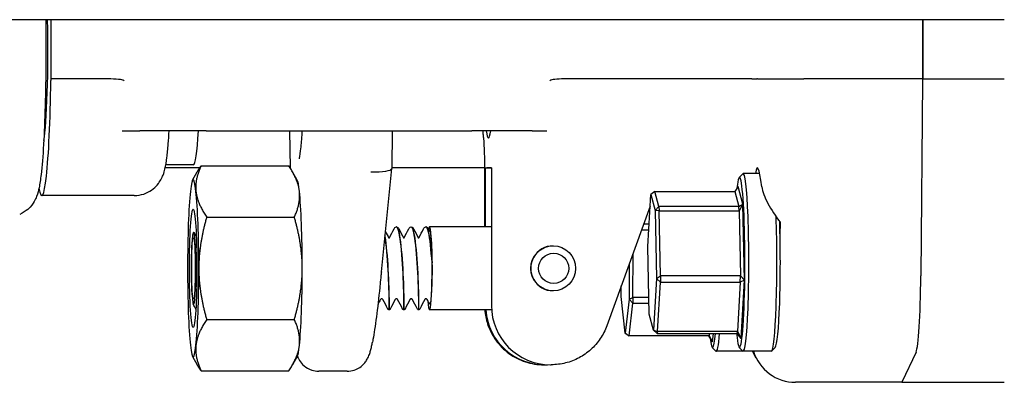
# Model space of a CAD drawing. Header units: inches. Extents: x 24 to 1128, y -69 to 748.
# Tile 578 of 656: x 1031.44 to 1035.6, y 356.08 to 357.61. Entities that reach past the tile are written whole.
import ezdxf

# ---------------------------------------------------------------- set-up
doc = ezdxf.new("R2010")
doc.units = ezdxf.units.IN
doc.header["$LTSCALE"] = 32
doc.header["$MEASUREMENT"] = 0
doc.layers.add('Visible (ANSI)', color=7, linetype='Continuous', lineweight=30)

msp = doc.modelspace()

# ---------------------------------------------------------------- linework, layer by layer
at = {"layer": 'Visible (ANSI)'}
for p, q in [((1035.59703, 357.60867), (1005.78453, 357.60867)), ((1031.56816, 357.35867), (1031.56816, 357.60867)), ((1035.25228, 357.35867), (1035.25228, 357.60867)), ((1035.25228, 357.60867), (1035.25228, 357.35867)), ((1031.56816, 357.35867), (1031.56775, 357.35867)), ((1031.70185, 357.35867), (1031.56816, 357.35867)), ((1031.7957, 357.35867), (1031.70185, 357.35867)), ((1033.83765, 357.35867), (1033.74688, 357.35867)), ((1034.26401, 357.35867), (1033.83765, 357.35867)), ((1034.52161, 357.35867), (1034.26401, 357.35867)), ((1034.52956, 357.35839), (1034.55064, 357.35839)), ((1034.55322, 357.35867), (1034.74989, 357.35867)), ((1035.25228, 357.35867), (1034.74989, 357.35867)), ((1035.25116, 357.35189), (1035.24422, 356.52701)), ((1035.25116, 357.35189), (1035.24422, 356.52701)), ((1035.25228, 357.35867), (1035.59703, 357.35867)), ((1031.53898, 357.10867), (1031.53783, 357.10867)), ((1031.86859, 357.13992), (1031.94333, 357.13992)), ((1032.22309, 357.13992), (1031.94333, 357.13992)), ((1032.22309, 357.13992), (1033.34583, 357.13992)), ((1032.57596, 357.13992), (1032.57805, 356.98339)), ((1033.01014, 357.13992), (1033.00802, 356.98061)), ((1033.60218, 357.13992), (1033.34583, 357.13992)), ((1033.60218, 357.13992), (1033.66334, 357.13992)), ((1032.19687, 356.98367), (1032.05054, 356.98367)), ((1032.1693, 356.99617), (1032.05303, 356.99617)), ((1032.20223, 356.99168), (1032.5725, 356.99168)), ((1032.57804, 356.98367), (1032.57786, 356.98367)), ((1032.96406, 356.54375), (1033.008, 356.98027)), ((1033.40041, 356.98367), (1033.00806, 356.98367)), ((1033.40454, 356.98367), (1033.42906, 356.98367)), ((1033.40454, 356.73367), (1033.40454, 356.98367)), ((1033.42906, 356.98367), (1033.42906, 356.40149)), ((1032.1662, 356.9314), (1032.18585, 356.96572)), ((1032.60853, 356.9314), (1032.58888, 356.96572)), ((1033.40073, 356.93476), (1033.40073, 356.73367)), ((1034.47654, 356.94232), (1034.49207, 356.95791)), ((1034.56314, 356.95867), (1034.49357, 356.95867)), ((1034.47178, 356.90464), (1034.45748, 356.88386)), ((1034.49247, 356.82899), (1034.47178, 356.90464)), ((1031.9198, 356.86617), (1031.52909, 356.86617)), ((1034.09026, 356.65118), (1034.10319, 356.87012)), ((1034.11941, 356.88386), (1034.10319, 356.87012)), ((1034.10319, 356.87012), (1034.12165, 356.80262)), ((1034.11941, 356.88386), (1034.45748, 356.88386)), ((1034.13706, 356.81933), (1034.11941, 356.88386)), ((1034.45748, 356.88386), (1034.47513, 356.81933)), ((1034.1003, 356.82114), (1033.91683, 356.31606)), ((1034.12165, 356.80262), (1034.13706, 356.81933)), ((1034.13706, 356.81933), (1034.13832, 356.80086)), ((1034.47513, 356.81933), (1034.13706, 356.81933)), ((1034.47513, 356.81933), (1034.49247, 356.82899)), ((1034.47639, 356.80086), (1034.47513, 356.81933)), ((1034.49247, 356.82899), (1034.47639, 356.80086)), ((1034.49867, 356.50803), (1034.49247, 356.82899)), ((1032.22596, 356.77518), (1032.59623, 356.77518)), ((1034.13832, 356.80086), (1034.12165, 356.80262)), ((1034.12165, 356.80262), (1034.12719, 356.51616)), ((1034.13832, 356.80086), (1034.47639, 356.80086)), ((1034.1436, 356.52704), (1034.13832, 356.80086)), ((1034.47639, 356.80086), (1034.48168, 356.52704)), ((1033.02815, 356.73367), (1033.02753, 356.73367)), ((1033.09059, 356.73367), (1033.08997, 356.73367)), ((1033.15302, 356.73367), (1033.1524, 356.73367)), ((1033.42906, 356.73367), (1033.1673, 356.73367)), ((1034.0958, 356.74492), (1034.07261, 356.74492)), ((1034.064, 356.72121), (1034.0944, 356.72121)), ((1033.69042, 356.65367), (1033.69003, 356.65367)), ((1034.09579, 356.36472), (1034.09026, 356.65118)), ((1034.02763, 356.43498), (1034.02787, 356.62175)), ((1034.01123, 356.57594), (1034.01104, 356.42869)), ((1034.12719, 356.51616), (1034.1436, 356.52704)), ((1034.1436, 356.52704), (1034.14322, 356.50067)), ((1034.48168, 356.52704), (1034.1436, 356.52704)), ((1034.48129, 356.50067), (1034.48168, 356.52704)), ((1034.48168, 356.52704), (1034.49867, 356.50803)), ((1033.97822, 356.43921), (1033.97828, 356.48523)), ((1034.12719, 356.51616), (1034.11426, 356.29722)), ((1034.14322, 356.50067), (1034.12719, 356.51616)), ((1034.13086, 356.29138), (1034.14322, 356.50067)), ((1034.14322, 356.50067), (1034.48129, 356.50067)), ((1034.48129, 356.50067), (1034.46893, 356.29138)), ((1034.49867, 356.50803), (1034.48129, 356.50067)), ((1034.48418, 356.2627), (1034.49867, 356.50803)), ((1033.69042, 356.46367), (1033.69003, 356.46367)), ((1033.99444, 356.28423), (1033.97822, 356.43921)), ((1034.01104, 356.42869), (1033.99444, 356.28423)), ((1034.01088, 356.27373), (1034.02674, 356.41182)), ((1034.01104, 356.42869), (1034.02763, 356.43498)), ((1034.02674, 356.41182), (1034.01104, 356.42869)), ((1034.02763, 356.43498), (1034.02674, 356.41182)), ((1034.02674, 356.41182), (1034.09488, 356.41182)), ((1034.09443, 356.43498), (1034.02763, 356.43498)), ((1032.99693, 356.38367), (1032.99631, 356.38367)), ((1033.05937, 356.38367), (1033.05875, 356.38367)), ((1033.12181, 356.38367), (1033.12119, 356.38367)), ((1033.42969, 356.38367), (1033.1673, 356.38367)), ((1034.11426, 356.29722), (1034.09579, 356.36472)), ((1032.22596, 356.34216), (1032.59623, 356.34216)), ((1034.00916, 356.27428), (1033.99444, 356.28423)), ((1033.99444, 356.28423), (1034.01088, 356.27373)), ((1034.01088, 356.27373), (1034.00916, 356.27428)), ((1034.34895, 356.27373), (1034.01088, 356.27373)), ((1034.12922, 356.28348), (1034.11426, 356.29722)), ((1034.11426, 356.29722), (1034.13086, 356.29138)), ((1034.13086, 356.29138), (1034.12922, 356.28348)), ((1034.12922, 356.28348), (1034.46729, 356.28348)), ((1034.46893, 356.29138), (1034.13086, 356.29138)), ((1034.36365, 356.24815), (1034.34758, 356.27373)), ((1034.35007, 356.28348), (1034.34895, 356.27373)), ((1034.34895, 356.27373), (1034.36365, 356.24815)), ((1034.36365, 356.24815), (1034.36771, 356.28348)), ((1034.46729, 356.28348), (1034.46893, 356.29138)), ((1034.48418, 356.2627), (1034.46729, 356.28348)), ((1034.46893, 356.29138), (1034.48418, 356.2627)), ((1032.1662, 356.18594), (1032.18585, 356.15162)), ((1032.60853, 356.18594), (1032.58888, 356.15162)), ((1034.36264, 356.22502), (1034.37817, 356.20942)), ((1034.49357, 356.20867), (1034.37967, 356.20867)), ((1034.47654, 356.22502), (1034.49207, 356.20942)), ((1034.61209, 356.20867), (1034.49357, 356.20867)), ((1034.54889, 356.17885), (1034.53342, 356.20867)), ((1034.62912, 356.22502), (1034.61359, 356.20942)), ((1035.22383, 356.20477), (1035.16329, 356.07742)), ((1035.22383, 356.20477), (1035.16329, 356.07742)), ((1033.65048, 356.15149), (1033.65404, 356.15149)), ((1033.67856, 356.15149), (1033.68212, 356.15149)), ((1032.20223, 356.12566), (1032.5725, 356.12566)), ((1032.81959, 356.12442), (1032.69949, 356.12442)), ((1035.16329, 356.07742), (1034.71475, 356.07742)), ((1035.16329, 356.07742), (1035.59703, 356.07742))]:
    msp.add_line(p, q, dxfattribs=at)
for centre, major_axis, ratio, start_param, end_param in [((1031.52909, 357.48367), (0, -0.40625), 0.0632779, 0.3252319, 1.883563), ((1031.52909, 357.48367), (0, -0.6175), 0.0632779, 5.9652364, 7.6399576), ((1031.56775, 357.35086), (0, 0.00781), 0.0632779, 0, 1.3567723), ((1035.25165, 357.35086), (0, 0.00781), 0.0632779, 0, 1.438454), ((1035.25165, 357.35086), (0, 0.00781), 0.0632779, 0, 1.438454), ((1032.1693, 357.48367), (0, -0.4875), 0.0632779, 0, 0.7881924), ((1033.4168, 357.48367), (0, -0.375), 0.0632779, 5.8720474, 6.6943232), ((1032.91433, 356.98577), (-0.09368, 0.00533), 0.2027313, 1.6443253, 3.1504144), ((1033.40695, 356.17117), (0, 0.8125), 0.9979959, 6.255923, 6.280205), ((1034.47798, 356.58367), (0, 0.35937), 0.0632779, 2.5594879, 6.7918209), ((1034.57055, 356.58367), (-0.01737, 0.4), 0.0631593, 5.6341931, 6.6358641), ((1032.1688, 356.55867), (0, 0.375), 0.0632779, 5.7595865, 6.8067841), ((1034.49357, 356.58367), (0, -0.375), 0.0632779, 6.2197378, 9.4882255), ((1032.60593, 356.55867), (0, 0.375), 0.0632779, 5.7595865, 6.1731428), ((1032.1688, 356.55867), (0, -0.375), 0.0632779, 3.6651914, 4.712389), ((1032.1688, 356.55867), (0, 0.375), 0.0632779, 4.712389, 5.7595865), ((1032.60593, 356.55867), (0, -0.375), 0.0632779, 1.5707963, 2.6179939), ((1034.61209, 356.58367), (0, -0.375), 0.0632779, 0, 2.1116698), ((1033.1673, 356.55867), (0, 0.175), 0.0632779, 2.4662904, 6.6153554), ((1034.62768, 356.58367), (0, -0.35937), 0.0632779, 0.0634475, 2.0694424), ((1034.66552, 359.5935), (-0.03641, -4.33098), 0.0027634, 0.8296691, 0.8550546), ((1033.69003, 356.55867), (0, 0.095), 0.9979959, 0, 3.1415927), ((1032.1693, 356.55867), (0, 0.175), 0.0632779, 4.6839401, 4.7463079), ((1033.1673, 356.55867), (0, 0.175), 0.0632779, 4.7843706, 4.8467385), ((1032.1688, 356.55867), (0, -0.375), 0.0632779, 4.712389, 5.7595865), ((1032.1688, 356.55867), (0, 0.375), 0.0632779, 3.6651914, 4.712389), ((1032.60593, 356.55867), (0, -0.375), 0.0632779, 0.5235988, 1.5707963), ((1035.22069, 356.57649), (0, -0.375), 0.0632779, 0.1323424, 1.438454), ((1035.22069, 356.57649), (0, -0.375), 0.0632779, 0.1323424, 1.438454), ((1033.67856, 356.40149), (0, -0.25), 0.9979959, 4.712389, 6.2831853), ((1033.65404, 356.40149), (0, -0.25), 0.9979959, 4.7837313, 6.3323439), ((1034.36408, 356.58367), (0, -0.35937), 0.0632779, 5.8086512, 6.8652901), ((1034.37967, 356.58367), (0, -0.375), 0.0632779, 6.2197378, 6.9258478), ((1032.1688, 356.55867), (0, -0.375), 0.0632779, 5.7595865, 6.8067841), ((1032.60593, 356.55867), (0, -0.375), 0.0632779, 0.1100426, 0.5235988), ((1034.71461, 356.26657), (0.00667, -0.18904), 0.9892589, 4.9886123, 6.2482927)]:
    msp.add_ellipse(centre, major_axis=major_axis, ratio=ratio, start_param=start_param, end_param=end_param, dxfattribs=at)
for centre, major_axis, ratio in [((1032.1688, 356.55867), (0, 0.25014), 0.0632779), ((1032.1693, 356.55867), (0, -0.12866), 0.0632779), ((1032.1693, 356.55867), (0, -0.12866), 0.0632779), ((1033.69042, 356.55867), (0, 0.095), 0.9979959), ((1033.6924, 356.55867), (0, -0.06375), 0.9979959)]:
    msp.add_ellipse(centre, major_axis=major_axis, ratio=ratio, dxfattribs=at)
for points, knots in [([(1031.54545, 357.60867), (1031.54626, 357.5497), (1031.54649, 357.48937), (1031.54576, 357.36556), (1031.54474, 357.30339), (1031.54145, 357.18562), (1031.53919, 357.13063), (1031.53351, 357.03262), (1031.53005, 356.98957), (1031.5235, 356.93405), (1031.52089, 356.91603), (1031.51478, 356.88729), (1031.5124, 356.87665), (1031.50404, 356.85559), (1031.50114, 356.8489), (1031.4911, 356.83179), (1031.48429, 356.82095), (1031.46132, 356.80052), (1031.45033, 356.79249), (1031.4355, 356.786)], [1.6097398, 1.6097398, 1.6097398, 1.6097398, 2.0593793, 2.0593793, 2.5355448, 2.5355448, 3.0157255, 3.0157255, 3.5114762, 3.5114762, 3.8103614, 3.8103614, 4.0031884, 4.0031884, 4.0781954, 4.0781954, 4.1539078, 4.1539078, 4.1960154, 4.1960154, 4.1960154, 4.1960154]), ([(1031.87333, 357.35287), (1031.87283, 357.3531), (1031.87233, 357.35329), (1031.86741, 357.35502), (1031.85826, 357.35643), (1031.82934, 357.35831), (1031.81324, 357.35867), (1031.7957, 357.35867)], [0.01028684, 0.01028684, 0.01028684, 0.01028684, 0.01590204, 0.01590204, 0.08584187, 0.08584187, 0.15193376, 0.15193376, 0.15193376, 0.15193376]), ([(1031.87744, 357.35086), (1031.87739, 357.35088), (1031.87734, 357.35091), (1031.87599, 357.3516), (1031.87467, 357.35224), (1031.87333, 357.35287)], [-0.566346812, -0.566346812, -0.566346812, -0.566346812, -0.565454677, -0.565454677, -0.542430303, -0.542430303, -0.542430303, -0.542430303]), ([(1033.67875, 357.35287), (1033.67769, 357.35224), (1033.67667, 357.3516), (1033.67563, 357.35091), (1033.67559, 357.35088), (1033.67556, 357.35086)], [-0.020840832, -0.020840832, -0.020840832, -0.020840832, 0, 0, 0.000807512, 0.000807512, 0.000807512, 0.000807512]), ([(1033.74688, 357.35867), (1033.73146, 357.35867), (1033.71761, 357.35834), (1033.69282, 357.35666), (1033.68513, 357.35535), (1033.68011, 357.35357), (1033.67935, 357.35322), (1033.67875, 357.35287)], [0, 0, 0, 0, 0.14044728, 0.14044728, 0.29472543, 0.29472543, 0.32889511, 0.32889511, 0.32889511, 0.32889511]), ([(1034.55176, 357.35856), (1034.55149, 357.3585), (1034.55121, 357.35843), (1034.55086, 357.3584), (1034.55082, 357.3584), (1034.55075, 357.35839), (1034.55073, 357.35839), (1034.55069, 357.35839), (1034.55067, 357.35839), (1034.55065, 357.35839), (1034.55065, 357.35839), (1034.55064, 357.35839)], [0.027184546, 0.027184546, 0.027184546, 0.027184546, 0.056924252, 0.056924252, 0.061161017, 0.061161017, 0.063446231, 0.063446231, 0.064876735, 0.064876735, 0.065401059, 0.065401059, 0.065401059, 0.065401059]), ([(1031.9198, 356.86617), (1031.93375, 356.86617), (1031.94759, 356.86861), (1031.97275, 356.8769), (1031.98367, 356.88288), (1032.00326, 356.89644), (1032.01078, 356.90398), (1032.02391, 356.91912), (1032.02839, 356.92623), (1032.03651, 356.94046), (1032.0392, 356.94682), (1032.04538, 356.96274), (1032.04742, 356.9705), (1032.0531, 356.99404), (1032.05537, 357.00886), (1032.05981, 357.04351), (1032.06174, 357.06289), (1032.0649, 357.10167), (1032.06618, 357.12015), (1032.06735, 357.13992)], [0, 0, 0, 0, 0.02084755, 0.02084755, 0.04377741, 0.04377741, 0.07280866, 0.07280866, 0.11055674, 0.11055674, 0.16168648, 0.16168648, 0.2568069, 0.2568069, 0.45868216, 0.45868216, 0.66055741, 0.66055741, 0.81896321, 0.81896321, 0.81896321, 0.81896321]), ([(1032.62854, 357.13992), (1032.62693, 357.11385), (1032.62514, 357.09093), (1032.62095, 357.04844), (1032.61824, 357.03061), (1032.61644, 357.02219), (1032.61618, 357.02125), (1032.61618, 357.02125)], [3.91569922, 3.91569922, 3.91569922, 3.91569922, 4.14176877, 4.14176877, 4.42543114, 4.42543114, 4.49102049, 4.49102049, 4.49102049, 4.49102049]), ([(1033.39586, 357.11091), (1033.39542, 357.11721), (1033.395, 357.12366), (1033.39439, 357.13345), (1033.39419, 357.13667), (1033.394, 357.13992)], [0.738799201, 0.738799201, 0.738799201, 0.738799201, 0.792914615, 0.792914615, 0.818963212, 0.818963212, 0.818963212, 0.818963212]), ([(1033.39586, 357.11091), (1033.39644, 357.10254), (1033.397, 357.09314), (1033.39801, 357.07274), (1033.39847, 357.06173), (1033.39927, 357.03852), (1033.39961, 357.02631), (1033.40017, 357.00108), (1033.40038, 356.98806), (1033.40066, 356.96161), (1033.40073, 356.94818), (1033.40073, 356.93476)], [3.88039185, 3.88039185, 3.88039185, 3.88039185, 4.04679128, 4.04679128, 4.2131907, 4.2131907, 4.37959013, 4.37959013, 4.54598956, 4.54598956, 4.71238898, 4.71238898, 4.71238898, 4.71238898]), ([(1034.57198, 356.90301), (1034.57452, 356.88297), (1034.58403, 356.85868), (1034.61192, 356.8065), (1034.63034, 356.77858), (1034.64988, 356.75256), (1034.65027, 356.75204), (1034.65066, 356.75153)], [2.42631602, 2.42631602, 2.42631602, 2.42631602, 2.67966729, 2.67966729, 2.93613935, 2.93613935, 2.94129083, 2.94129083, 2.94129083, 2.94129083]), ([(1033.02741, 356.73365), (1033.03359, 356.7338), (1033.03975, 356.71019), (1033.04475, 356.67064), (1033.05004, 356.62887), (1033.05399, 356.57033), (1033.05626, 356.5175), (1033.05853, 356.4648), (1033.05916, 356.41905), (1033.05909, 356.39774), (1033.05905, 356.38848), (1033.0589, 356.38393), (1033.05875, 356.38399)], [86.3880701, 86.3880701, 86.3880701, 86.3880701, 87.270336, 87.270336, 87.270336, 88.2020629, 88.2020629, 88.2020629, 89.131595, 89.131595, 89.131595, 89.5357004, 89.5357004, 89.5357004, 89.5357004]), ([(1033.05937, 356.38391), (1033.05948, 356.38382), (1033.05958, 356.38604), (1033.05965, 356.39069), (1033.05986, 356.40585), (1033.05956, 356.44649), (1033.0577, 356.49711), (1033.05583, 356.54773), (1033.05237, 356.60714), (1033.04746, 356.65274), (1033.04255, 356.69832), (1033.03624, 356.72902), (1033.02976, 356.73316), (1033.02922, 356.7335), (1033.02869, 356.73366), (1033.02815, 356.73364)], [-95.8185759, -95.8185759, -95.8185759, -95.8185759, -95.5343789, -95.5343789, -95.5343789, -94.6072107, -94.6072107, -94.6072107, -93.6802788, -93.6802788, -93.6802788, -92.7535806, -92.7535806, -92.7535806, -92.6769833, -92.6769833, -92.6769833, -92.6769833]), ([(1033.02827, 356.73367), (1033.03066, 356.73355), (1033.03272, 356.73238), (1033.03575, 356.72959), (1033.03685, 356.72788), (1033.03788, 356.7259)], [0, 0, 0, 0, 0.04826772, 0.04826772, 0.10189197, 0.10189197, 0.10189197, 0.10189197]), ([(1033.08985, 356.73356), (1033.09097, 356.73367), (1033.09209, 356.73303), (1033.0932, 356.73159), (1033.09984, 356.72305), (1033.10615, 356.6866), (1033.11088, 356.63684), (1033.11551, 356.5882), (1033.11858, 356.52807), (1033.12012, 356.47956), (1033.12164, 356.43129), (1033.12167, 356.39568), (1033.12137, 356.38631), (1033.12132, 356.38455), (1033.12125, 356.38372), (1033.12119, 356.38379)], [92.6712554, 92.6712554, 92.6712554, 92.6712554, 92.8312256, 92.8312256, 92.8312256, 93.7846953, 93.7846953, 93.7846953, 94.7168163, 94.7168163, 94.7168163, 95.6446581, 95.6446581, 95.6446581, 95.8188857, 95.8188857, 95.8188857, 95.8188857]), ([(1033.12181, 356.38369), (1033.12183, 356.38368), (1033.12186, 356.38381), (1033.12189, 356.3841), (1033.12223, 356.38791), (1033.12241, 356.41843), (1033.12119, 356.46401), (1033.11997, 356.50957), (1033.1173, 356.56909), (1033.11302, 356.61984), (1033.10875, 356.67058), (1033.1029, 356.71135), (1033.09654, 356.7266), (1033.09458, 356.73128), (1033.09259, 356.73352), (1033.09059, 356.73343)], [-102.1017612, -102.1017612, -102.1017612, -102.1017612, -102.0313957, -102.0313957, -102.0313957, -101.1024988, -101.1024988, -101.1024988, -100.173857, -100.173857, -100.173857, -99.2454675, -99.2454675, -99.2454675, -98.9601686, -98.9601686, -98.9601686, -98.9601686]), ([(1033.09071, 356.73367), (1033.09309, 356.73355), (1033.09516, 356.73238), (1033.09819, 356.72959), (1033.09929, 356.72788), (1033.10032, 356.7259)], [0, 0, 0, 0, 0.04826772, 0.04826772, 0.10189197, 0.10189197, 0.10189197, 0.10189197]), ([(1033.15229, 356.73336), (1033.15499, 356.73355), (1033.1577, 356.72952), (1033.1603, 356.72114), (1033.16652, 356.70114), (1033.17208, 356.65679), (1033.17604, 356.60485), (1033.17688, 356.59388), (1033.17765, 356.58261), (1033.17834, 356.57126)], [98.9544408, 98.9544408, 98.9544408, 98.9544408, 99.3407992, 99.3407992, 99.3407992, 100.2638967, 100.2638967, 100.2638967, 100.4589833, 100.4589833, 100.4589833, 100.4589833]), ([(1033.17827, 356.58211), (1033.17473, 356.63588), (1033.16951, 356.68541), (1033.16342, 356.71172), (1033.16011, 356.72604), (1033.15657, 356.7333), (1033.15302, 356.73334)], [-106.6798007, -106.6798007, -106.6798007, -106.6798007, -105.7495879, -105.7495879, -105.7495879, -105.2433539, -105.2433539, -105.2433539, -105.2433539]), ([(1033.15314, 356.73367), (1033.15553, 356.73355), (1033.1576, 356.73238), (1033.16062, 356.72959), (1033.16173, 356.72788), (1033.16275, 356.7259)], [0, 0, 0, 0, 0.04826772, 0.04826772, 0.10189197, 0.10189197, 0.10189197, 0.10189197]), ([(1032.17869, 356.64539), (1032.17787, 356.66286), (1032.17684, 356.67769), (1032.17453, 356.69963), (1032.17328, 356.70685), (1032.17074, 356.713), (1032.16947, 356.71222), (1032.16709, 356.70309), (1032.16599, 356.69517), (1032.16436, 356.67639), (1032.16375, 356.66725), (1032.16276, 356.64694), (1032.16236, 356.63594), (1032.16207, 356.62421)], [0, 0, 0, 0, 0.16599281, 0.16599281, 0.32480125, 0.32480125, 0.47642401, 0.47642401, 0.62086036, 0.62086036, 0.72113077, 0.72113077, 0.81770131, 0.81770131, 0.81770131, 0.81770131]), ([(1032.97909, 356.69307), (1032.98461, 356.65947), (1032.9891, 356.60712), (1032.992, 356.55473), (1032.99498, 356.50086), (1032.99629, 356.44821), (1032.99658, 356.4167), (1032.99678, 356.39539), (1032.99654, 356.38409), (1032.99631, 356.38392)], [80.8056529, 80.8056529, 80.8056529, 80.8056529, 81.7038978, 81.7038978, 81.7038978, 82.6277161, 82.6277161, 82.6277161, 83.2525151, 83.2525151, 83.2525151, 83.2525151]), ([(1032.99693, 356.384), (1032.99711, 356.38402), (1032.9973, 356.3907), (1032.99727, 356.40396), (1032.99723, 356.42919), (1032.99636, 356.47767), (1032.99384, 356.53098), (1032.99131, 356.58428), (1032.98712, 356.64116), (1032.98168, 356.68005), (1032.98092, 356.68552), (1032.98013, 356.69061), (1032.97932, 356.69532)], [-89.5353906, -89.5353906, -89.5353906, -89.5353906, -89.0490707, -89.0490707, -89.0490707, -88.1235008, -88.1235008, -88.1235008, -87.1981489, -87.1981489, -87.1981489, -87.067938, -87.067938, -87.067938, -87.067938]), ([(1033.1697, 356.71253), (1033.17016, 356.71164), (1033.17062, 356.71022), (1033.17202, 356.70431), (1033.17292, 356.69817), (1033.17462, 356.68184), (1033.17541, 356.67162), (1033.17609, 356.65983)], [0.5182891, 0.5182891, 0.5182891, 0.5182891, 0.57468721, 0.57468721, 0.69201491, 0.69201491, 0.81309505, 0.81309505, 0.81309505, 0.81309505]), ([(1032.18037, 356.5646), (1032.18033, 356.58081), (1032.18014, 356.5969), (1032.17944, 356.62734), (1032.17901, 356.63861), (1032.17869, 356.64539)], [0.01246833, 0.01246833, 0.01246833, 0.01246833, 0.1360692, 0.1360692, 0.26007634, 0.26007634, 0.26007634, 0.26007634]), ([(1033.17609, 356.65983), (1033.17645, 356.65359), (1033.17695, 356.64306), (1033.17784, 356.61388), (1033.17813, 356.59817), (1033.17827, 356.58211)], [0, 0, 0, 0, 0.0644022, 0.0644022, 0.12859969, 0.12859969, 0.12859969, 0.12859969]), ([(1032.16207, 356.62421), (1032.16191, 356.61783), (1032.16167, 356.60882), (1032.16127, 356.58447), (1032.16116, 356.57153), (1032.16116, 356.55832)], [0, 0, 0, 0, 0.05228677, 0.05228677, 0.11087716, 0.11087716, 0.11087716, 0.11087716]), ([(1032.18394, 356.48649), (1032.18348, 356.50051), (1032.18289, 356.51535), (1032.18217, 356.53059), (1032.18164, 356.54182), (1032.18104, 356.55323), (1032.18037, 356.5646)], [-6.709059, -6.709059, -6.709059, -6.709059, -6.4443529, -6.4443529, -6.4443529, -6.24926636, -6.24926636, -6.24926636, -6.24926636]), ([(1033.17834, 356.57126), (1033.17841, 356.55508), (1033.17833, 356.53876), (1033.17784, 356.50732), (1033.17749, 356.49539), (1033.17721, 356.48812)], [0.01246833, 0.01246833, 0.01246833, 0.01246833, 0.1360692, 0.1360692, 0.26007634, 0.26007634, 0.26007634, 0.26007634]), ([(1032.16116, 356.55832), (1032.16116, 356.54511), (1032.16128, 356.53217), (1032.16169, 356.50786), (1032.16193, 356.49887), (1032.16209, 356.4925)], [0, 0, 0, 0, 0.10065299, 0.10065299, 0.19048563, 0.19048563, 0.19048563, 0.19048563]), ([(1032.17872, 356.47276), (1032.17904, 356.47957), (1032.17947, 356.49088), (1032.18015, 356.52138), (1032.18034, 356.53748), (1032.18037, 356.55369)], [0, 0, 0, 0, 0.0644022, 0.0644022, 0.12859969, 0.12859969, 0.12859969, 0.12859969]), ([(1032.96406, 356.54375), (1032.96356, 356.53874), (1032.96305, 356.53375), (1032.96124, 356.5159), (1032.95993, 356.50309), (1032.95823, 356.48636), (1032.95783, 356.48239), (1032.95743, 356.47843)], [0.12716127, 0.12716127, 0.12716127, 0.12716127, 0.16568567, 0.16568567, 0.26480212, 0.26480212, 0.29565933, 0.29565933, 0.29565933, 0.29565933]), ([(1032.16209, 356.4925), (1032.1625, 356.47631), (1032.16311, 356.46159), (1032.16469, 356.43585), (1032.16566, 356.42534), (1032.16786, 356.41024), (1032.16907, 356.40613), (1032.17158, 356.40526), (1032.17286, 356.40888), (1032.17497, 356.42174), (1032.17583, 356.42935), (1032.17741, 356.44843), (1032.17812, 356.4599), (1032.17872, 356.47276)], [0, 0, 0, 0, 0.13293721, 0.13293721, 0.27303158, 0.27303158, 0.42028212, 0.42028212, 0.57468721, 0.57468721, 0.69201491, 0.69201491, 0.81309505, 0.81309505, 0.81309505, 0.81309505]), ([(1032.95743, 356.47843), (1032.95293, 356.43382), (1032.94806, 356.39137), (1032.93818, 356.31569), (1032.93325, 356.28315), (1032.92789, 356.25376), (1032.92718, 356.24999), (1032.92647, 356.2464)], [0, 0, 0, 0, 0.34801378, 0.34801378, 0.69509317, 0.69509317, 0.74915696, 0.74915696, 0.74915696, 0.74915696]), ([(1033.17721, 356.48812), (1033.17651, 356.46937), (1033.17559, 356.45291), (1033.17344, 356.42723), (1033.17225, 356.41797), (1033.16979, 356.40775), (1033.16856, 356.40634), (1033.16735, 356.40867)], [0, 0, 0, 0, 0.16599281, 0.16599281, 0.32480125, 0.32480125, 0.47227089, 0.47227089, 0.47227089, 0.47227089]), ([(1032.9654, 356.43), (1032.96475, 356.43), (1032.9641, 356.42989), (1032.9629, 356.42947), (1032.96233, 356.42917), (1032.96138, 356.42844), (1032.96098, 356.428), (1032.9605, 356.42734), (1032.96035, 356.42709), (1032.96024, 356.42688)], [0, 0, 0, 0, 0.005089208, 0.005089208, 0.010055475, 0.010055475, 0.014908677, 0.014908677, 0.017753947, 0.017753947, 0.017753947, 0.017753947]), ([(1032.97056, 356.42688), (1032.97043, 356.42714), (1032.97024, 356.42745), (1032.96977, 356.42806), (1032.96948, 356.42836), (1032.96877, 356.42896), (1032.96833, 356.42924), (1032.9673, 356.42972), (1032.9667, 356.42989), (1032.96586, 356.42999), (1032.96563, 356.43), (1032.9654, 356.43)], [0, 0, 0, 0, 0.003503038, 0.003503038, 0.006978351, 0.006978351, 0.011166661, 0.011166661, 0.01596545, 0.01596545, 0.017775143, 0.017775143, 0.017775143, 0.017775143]), ([(1033.02784, 356.43), (1033.02719, 356.43), (1033.02653, 356.42989), (1033.02533, 356.42947), (1033.02477, 356.42917), (1033.02382, 356.42844), (1033.02341, 356.428), (1033.02294, 356.42734), (1033.02279, 356.42709), (1033.02268, 356.42688)], [0, 0, 0, 0, 0.005089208, 0.005089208, 0.010055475, 0.010055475, 0.014908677, 0.014908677, 0.017753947, 0.017753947, 0.017753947, 0.017753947]), ([(1033.033, 356.42688), (1033.03286, 356.42714), (1033.03268, 356.42745), (1033.0322, 356.42806), (1033.03192, 356.42836), (1033.03121, 356.42896), (1033.03076, 356.42924), (1033.02974, 356.42972), (1033.02914, 356.42989), (1033.0283, 356.42999), (1033.02807, 356.43), (1033.02784, 356.43)], [0, 0, 0, 0, 0.003503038, 0.003503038, 0.006978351, 0.006978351, 0.011166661, 0.011166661, 0.01596545, 0.01596545, 0.017775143, 0.017775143, 0.017775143, 0.017775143]), ([(1033.09028, 356.43), (1033.08963, 356.43), (1033.08897, 356.42989), (1033.08777, 356.42947), (1033.08721, 356.42917), (1033.08626, 356.42844), (1033.08585, 356.428), (1033.08537, 356.42734), (1033.08523, 356.42709), (1033.08512, 356.42688)], [0, 0, 0, 0, 0.005089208, 0.005089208, 0.010055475, 0.010055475, 0.014908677, 0.014908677, 0.017753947, 0.017753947, 0.017753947, 0.017753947]), ([(1033.09544, 356.42688), (1033.0953, 356.42714), (1033.09511, 356.42745), (1033.09464, 356.42806), (1033.09436, 356.42836), (1033.09365, 356.42896), (1033.0932, 356.42924), (1033.09218, 356.42972), (1033.09157, 356.42989), (1033.09074, 356.42999), (1033.09051, 356.43), (1033.09028, 356.43)], [0, 0, 0, 0, 0.003503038, 0.003503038, 0.006978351, 0.006978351, 0.011166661, 0.011166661, 0.01596545, 0.01596545, 0.017775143, 0.017775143, 0.017775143, 0.017775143]), ([(1033.15271, 356.43), (1033.15207, 356.43), (1033.15141, 356.42989), (1033.15021, 356.42947), (1033.14965, 356.42917), (1033.14869, 356.42844), (1033.14829, 356.428), (1033.14781, 356.42734), (1033.14767, 356.42709), (1033.14755, 356.42688)], [0, 0, 0, 0, 0.005089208, 0.005089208, 0.010055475, 0.010055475, 0.014908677, 0.014908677, 0.017753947, 0.017753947, 0.017753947, 0.017753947]), ([(1033.15788, 356.42688), (1033.15774, 356.42714), (1033.15755, 356.42745), (1033.15708, 356.42806), (1033.15679, 356.42836), (1033.15609, 356.42896), (1033.15564, 356.42924), (1033.15461, 356.42972), (1033.15401, 356.42989), (1033.15318, 356.42999), (1033.15295, 356.43), (1033.15271, 356.43)], [0, 0, 0, 0, 0.003503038, 0.003503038, 0.006978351, 0.006978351, 0.011166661, 0.011166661, 0.01596545, 0.01596545, 0.017775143, 0.017775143, 0.017775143, 0.017775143]), ([(1032.18025, 356.38596), (1032.18015, 356.3861), (1032.18006, 356.38623), (1032.17987, 356.38652), (1032.17978, 356.38668), (1032.1797, 356.38683)], [0.0131407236, 0.0131407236, 0.0131407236, 0.0131407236, 0.0144801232, 0.0144801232, 0.0160275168, 0.0160275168, 0.0160275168, 0.0160275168]), ([(1032.99631, 356.38367), (1032.99567, 356.3837), (1032.99503, 356.38384), (1032.99386, 356.3843), (1032.99331, 356.38463), (1032.99237, 356.38541), (1032.99196, 356.38588), (1032.99155, 356.38652), (1032.99146, 356.38668), (1032.99138, 356.38683)], [0, 0, 0, 0, 0.004909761, 0.004909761, 0.009719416, 0.009719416, 0.014480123, 0.014480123, 0.016027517, 0.016027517, 0.016027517, 0.016027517]), ([(1033.00186, 356.38683), (1033.0017, 356.38652), (1033.00149, 356.38619), (1033.00098, 356.38555), (1033.00067, 356.38523), (1032.99988, 356.3846), (1032.99937, 356.3843), (1032.99823, 356.38384), (1032.99758, 356.3837), (1032.99693, 356.38367)], [0, 0, 0, 0, 0.003147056, 0.003147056, 0.006590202, 0.006590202, 0.011042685, 0.011042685, 0.016037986, 0.016037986, 0.016037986, 0.016037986]), ([(1033.05875, 356.38367), (1033.05811, 356.3837), (1033.05747, 356.38384), (1033.0563, 356.3843), (1033.05575, 356.38463), (1033.05481, 356.38541), (1033.0544, 356.38588), (1033.05399, 356.38652), (1033.0539, 356.38668), (1033.05382, 356.38683)], [0, 0, 0, 0, 0.004909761, 0.004909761, 0.009719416, 0.009719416, 0.014480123, 0.014480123, 0.016027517, 0.016027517, 0.016027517, 0.016027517]), ([(1033.0643, 356.38683), (1033.06414, 356.38652), (1033.06393, 356.38619), (1033.06342, 356.38555), (1033.06311, 356.38523), (1033.06232, 356.3846), (1033.06181, 356.3843), (1033.06067, 356.38384), (1033.06002, 356.3837), (1033.05937, 356.38367)], [0, 0, 0, 0, 0.003147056, 0.003147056, 0.006590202, 0.006590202, 0.011042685, 0.011042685, 0.016037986, 0.016037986, 0.016037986, 0.016037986]), ([(1033.12119, 356.38367), (1033.12055, 356.3837), (1033.11991, 356.38384), (1033.11873, 356.3843), (1033.11818, 356.38463), (1033.11724, 356.38541), (1033.11684, 356.38588), (1033.11643, 356.38652), (1033.11634, 356.38668), (1033.11626, 356.38683)], [0, 0, 0, 0, 0.004909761, 0.004909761, 0.009719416, 0.009719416, 0.014480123, 0.014480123, 0.016027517, 0.016027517, 0.016027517, 0.016027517]), ([(1033.12673, 356.38683), (1033.12657, 356.38652), (1033.12636, 356.38619), (1033.12586, 356.38555), (1033.12554, 356.38523), (1033.12475, 356.3846), (1033.12425, 356.3843), (1033.12311, 356.38384), (1033.12246, 356.3837), (1033.12181, 356.38367)], [0, 0, 0, 0, 0.003147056, 0.003147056, 0.006590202, 0.006590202, 0.011042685, 0.011042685, 0.016037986, 0.016037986, 0.016037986, 0.016037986]), ([(1033.40136, 356.38367), (1033.4028, 356.36351), (1033.40669, 356.34353), (1033.421, 356.29942), (1033.433, 356.27582), (1033.46371, 356.23346), (1033.48242, 356.21471), (1033.52474, 356.1839), (1033.54834, 356.17185), (1033.59812, 356.15564), (1033.6243, 356.15149), (1033.65048, 356.15149)], [4.7838026, 4.7838026, 4.7838026, 4.7838026, 5.0265482, 5.0265482, 5.3407075, 5.3407075, 5.6548668, 5.6548668, 5.969026, 5.969026, 6.2831853, 6.2831853, 6.2831853, 6.2831853]), ([(1033.91683, 356.31606), (1033.90989, 356.29694), (1033.9006, 356.27867), (1033.87787, 356.24491), (1033.86444, 356.22942), (1033.83421, 356.20215), (1033.81742, 356.19037), (1033.78149, 356.17123), (1033.76235, 356.16387), (1033.72284, 356.154), (1033.70248, 356.15149), (1033.68212, 356.15149)], [5.0614548, 5.0614548, 5.0614548, 5.0614548, 5.3058009, 5.3058009, 5.550147, 5.550147, 5.7944931, 5.7944931, 6.0388392, 6.0388392, 6.2831853, 6.2831853, 6.2831853, 6.2831853]), ([(1032.81959, 356.12442), (1032.82998, 356.12442), (1032.83999, 356.1262), (1032.85834, 356.13205), (1032.86625, 356.13629), (1032.8806, 356.14583), (1032.88606, 356.15107), (1032.89568, 356.16151), (1032.899, 356.16636), (1032.90523, 356.17625), (1032.9074, 356.18071), (1032.91254, 356.1921), (1032.91444, 356.19782), (1032.91797, 356.20922), (1032.91945, 356.21478), (1032.9223, 356.22646), (1032.92366, 356.23257), (1032.92549, 356.24147), (1032.92598, 356.2439), (1032.92647, 356.2464)], [0, 0, 0, 0, 0.02074523, 0.02074523, 0.04463831, 0.04463831, 0.0756999, 0.0756999, 0.11609503, 0.11609503, 0.17226872, 0.17226872, 0.27773719, 0.27773719, 0.38320566, 0.38320566, 0.48867414, 0.48867414, 0.52734236, 0.52734236, 0.52734236, 0.52734236]), ([(1032.60919, 356.18724), (1032.61011, 356.18497), (1032.61119, 356.18249), (1032.61406, 356.17663), (1032.6159, 356.17318), (1032.62242, 356.16303), (1032.62784, 356.15532), (1032.64595, 356.14031), (1032.65632, 356.13354), (1032.67899, 356.12619), (1032.6892, 356.12442), (1032.69949, 356.12442)], [1.41507392, 1.41507392, 1.41507392, 1.41507392, 1.44243817, 1.44243817, 1.47257565, 1.47257565, 1.51836715, 1.51836715, 1.55027263, 1.55027263, 1.57079633, 1.57079633, 1.57079633, 1.57079633])]:
    msp.add_open_spline(points, degree=3, knots=knots, dxfattribs=at)
for points in [[(1034.52853, 357.35846), (1034.52715, 357.3586), (1034.52484, 357.35867), (1034.52161, 357.35867)], [(1034.52956, 357.35839), (1034.52931, 357.35839), (1034.52897, 357.35843), (1034.52853, 357.35846)], [(1034.55322, 357.35867), (1034.55253, 357.35867), (1034.55205, 357.35863), (1034.55176, 357.35856)], [(1033.0178, 356.7259), (1033.01974, 356.72964), (1033.02239, 356.73343), (1033.02741, 356.73367)], [(1033.08024, 356.7259), (1033.08218, 356.72964), (1033.08483, 356.73343), (1033.08985, 356.73367)], [(1033.14268, 356.7259), (1033.14462, 356.72964), (1033.14726, 356.73343), (1033.15228, 356.73367)], [(1032.17168, 356.71064), (1032.17521, 356.70386), (1032.17873, 356.69708), (1032.18226, 356.6903)], [(1032.98127, 356.71468), (1032.98625, 356.70508), (1032.99124, 356.69549), (1032.99624, 356.6859)], [(1032.99534, 356.68762), (1032.99564, 356.68749), (1032.99609, 356.68733), (1032.99662, 356.68733)], [(1032.99662, 356.68733), (1032.99757, 356.68733), (1032.99826, 356.68782), (1032.99826, 356.68782)], [(1032.9979, 356.68762), (1033.00455, 356.70037), (1033.01118, 356.71314), (1033.0178, 356.7259)], [(1033.03788, 356.7259), (1033.0448, 356.71256), (1033.05173, 356.69922), (1033.05868, 356.6859)], [(1033.05778, 356.68762), (1033.05807, 356.68749), (1033.05853, 356.68733), (1033.05906, 356.68733)], [(1033.05906, 356.68733), (1033.06001, 356.68733), (1033.0607, 356.68782), (1033.0607, 356.68782)], [(1033.06034, 356.68762), (1033.06698, 356.70037), (1033.07361, 356.71314), (1033.08024, 356.7259)], [(1033.10032, 356.7259), (1033.10724, 356.71256), (1033.11417, 356.69922), (1033.12111, 356.6859)], [(1033.12022, 356.68762), (1033.12051, 356.68749), (1033.12096, 356.68733), (1033.1215, 356.68733)], [(1033.1215, 356.68733), (1033.12244, 356.68733), (1033.12314, 356.68782), (1033.12314, 356.68782)], [(1033.12278, 356.68762), (1033.12942, 356.70037), (1033.13605, 356.71314), (1033.14268, 356.7259)], [(1033.16275, 356.7259), (1033.16507, 356.72145), (1033.16738, 356.71699), (1033.1697, 356.71253)], [(1032.18037, 356.55369), (1032.18189, 356.52614), (1032.18296, 356.49895), (1032.18369, 356.47477)], [(1032.1797, 356.38683), (1032.17625, 356.39348), (1032.1728, 356.40013), (1032.16934, 356.40678)], [(1032.96024, 356.42688), (1032.9567, 356.42009), (1032.95317, 356.4133), (1032.94964, 356.40651)], [(1032.99138, 356.38683), (1032.98445, 356.40019), (1032.97752, 356.41354), (1032.97056, 356.42688)], [(1033.02268, 356.42688), (1033.01573, 356.41354), (1033.00879, 356.40019), (1033.00186, 356.38683)], [(1033.05382, 356.38683), (1033.04689, 356.40019), (1033.03995, 356.41354), (1033.033, 356.42688)], [(1033.08512, 356.42688), (1033.07816, 356.41354), (1033.07123, 356.40019), (1033.0643, 356.38683)], [(1033.11626, 356.38683), (1033.10933, 356.40019), (1033.10239, 356.41354), (1033.09544, 356.42688)], [(1033.14755, 356.42688), (1033.1406, 356.41354), (1033.13366, 356.40019), (1033.12673, 356.38683)], [(1033.16735, 356.40867), (1033.1642, 356.41474), (1033.16104, 356.42081), (1033.15788, 356.42688)]]:
    msp.add_open_spline(points, degree=3, dxfattribs=at)
for points, weights in [([(1032.20223, 356.99168), (1032.17516, 356.93367), (1032.18067, 356.88343)], [1, 1.0379548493, 1]), ([(1032.18585, 356.96572), (1032.19308, 356.97834), (1032.20223, 356.99168)], [1.0131740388, 1.00848298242, 1]), ([(1032.61779, 356.88343), (1032.61228, 356.93367), (1032.5725, 356.99168)], [1, 1.0379548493, 1]), ([(1032.18067, 356.88343), (1032.18617, 356.83319), (1032.22596, 356.77518)], [1, 1.0379548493, 1]), ([(1032.59623, 356.77518), (1032.6233, 356.83319), (1032.61779, 356.88343)], [1, 1.0379548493, 1]), ([(1032.22596, 356.77518), (1032.19253, 356.65915), (1032.19253, 356.55867)], [1, 1.0379548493, 1]), ([(1032.62966, 356.55867), (1032.62966, 356.65915), (1032.59623, 356.77518)], [1, 1.0379548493, 1]), ([(1032.19253, 356.55867), (1032.19253, 356.45819), (1032.22596, 356.34216)], [1, 1.0379548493, 1]), ([(1032.59623, 356.34216), (1032.62966, 356.45819), (1032.62966, 356.55867)], [1, 1.0379548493, 1]), ([(1032.22596, 356.34216), (1032.18617, 356.28415), (1032.18067, 356.23391)], [1, 1.0379548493, 1]), ([(1032.61779, 356.23391), (1032.6233, 356.28415), (1032.59623, 356.34216)], [1, 1.0379548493, 1]), ([(1032.18067, 356.23391), (1032.17516, 356.18367), (1032.20223, 356.12566)], [1, 1.0379548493, 1]), ([(1032.5725, 356.12566), (1032.61228, 356.18367), (1032.61779, 356.23391)], [1, 1.0379548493, 1]), ([(1032.20223, 356.12566), (1032.19308, 356.139), (1032.18585, 356.15162)], [1, 1.00848298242, 1.0131740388])]:
    msp.add_rational_spline(points, weights, degree=2, dxfattribs=at)

doc.saveas('drawing.dxf')
